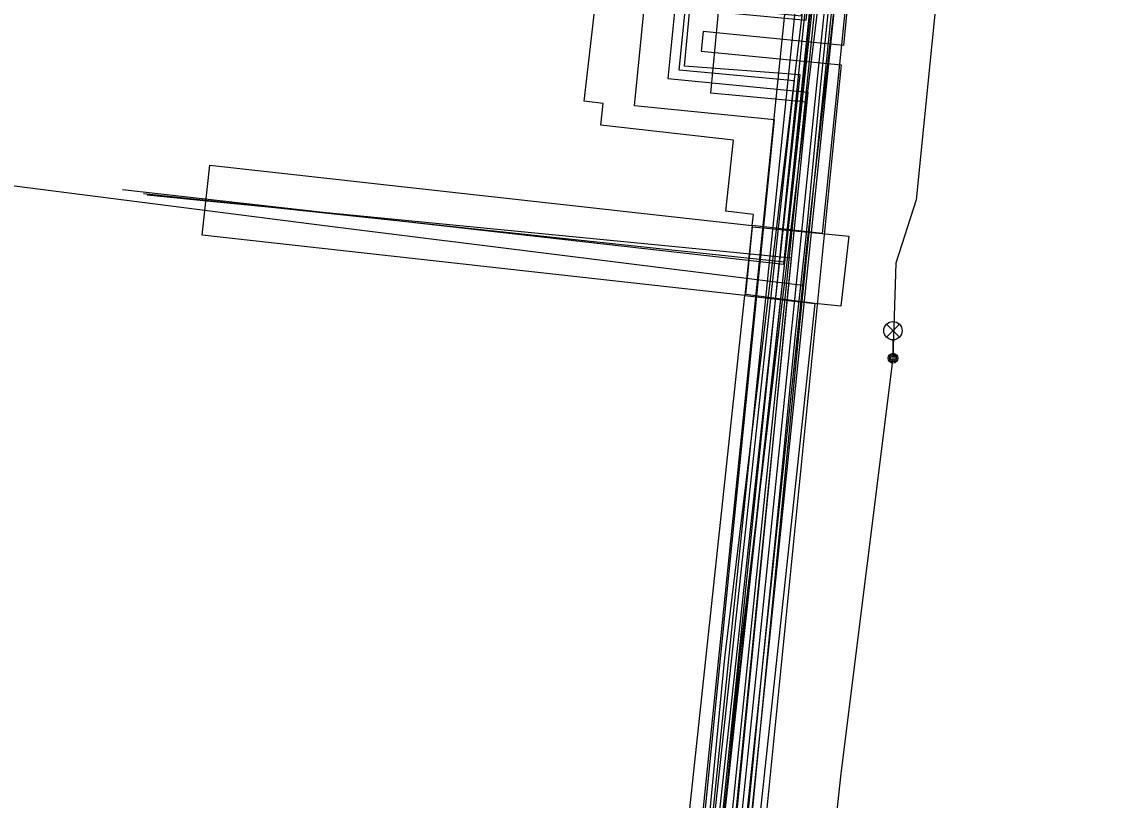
# Model space of a CAD drawing. Extents: x -595540 to -593988, y -1160850 to -1159202.
# Drawn here: x -594308.16 to -594263.57, y -1160103.91 to -1160072.06 of the extents above; entities that cross this region are included whole.
import ezdxf

# ---------------------------------------------------------------- set-up
doc = ezdxf.new("R2010")
doc.units = 0
for name, color, linetype in [('BVK-VODOVOD_trasa sítě', 7, 'Continuous'), ('BVK-VODOVOD_trasa zrušené sítě', 7, 'Continuous'), ('CETIN_kabel podzemní', 7, 'Continuous'), ('DSP-NN-TEPLARNY_kabel', 7, 'Continuous'), ('EON-NN_kabel', 7, 'Continuous'), ('EON-VN_kabel', 7, 'Continuous'), ('PODA_kabel optický', 7, 'Continuous'), ('QUANTCOM_kabel v kolektoru_kabelovodu', 7, 'Continuous'), ('TEPLARNY-ELEKTRO_kabel', 7, 'Continuous'), ('TEPLARNY-HORKOVODY_trasa sítě', 7, 'Continuous'), ('TEPLARNY-HORKOVODY_trasa sítě obvodem', 7, 'Continuous'), ('TEPLARNY-TEPLOVODY_trasa sítě', 7, 'Continuous'), ('TSB_kabel VO', 7, 'Continuous'), ('TSB_kolektor', 7, 'Continuous'), ('TSB_lampy VO', 7, 'Continuous')]:
    doc.layers.add(name, color=color, linetype=linetype)

msp = doc.modelspace()

# ---------------------------------------------------------------- linework, layer by layer
at = {"layer": 'BVK-VODOVOD_trasa sítě'}
msp.add_lwpolyline([(-594282.22, -1160142.42), (-594281.64, -1160136.47), (-594281.06, -1160130.59), (-594280.44, -1160124.71), (-594279.88, -1160118.72), (-594279.29, -1160112.76), (-594278.57, -1160105.82), (-594278.39, -1160104.04), (-594277.88, -1160098.86), (-594277.29, -1160092.93), (-594276.71, -1160087.03), (-594276.48, -1160084.72), (-594276.06, -1160080.86), (-594275.48, -1160074.89), (-594274.87, -1160068.94), (-594274.29, -1160062.99), (-594273.67, -1160057.03), (-594273.07, -1160051.07), (-594272.46, -1160045.11), (-594272.13, -1160041.43), (-594271.919, -1160038.964), (-594271.913, -1160038.899), (-594271.33, -1160032.21), (-594271.304, -1160031.85)], dxfattribs=at)
at = {"layer": 'BVK-VODOVOD_trasa zrušené sítě'}
msp.add_lwpolyline([(-594271.13, -1160032.71), (-594271.69, -1160038.88), (-594276.29, -1160084.04), (-594278.46, -1160106.32), (-594281.72, -1160138.21), (-594288.88, -1160202.87), (-594288.96, -1160203.44)], dxfattribs=at)
at = {"layer": 'CETIN_kabel podzemní'}
for points in [[(-594270.03, -1160028.93), (-594276.04, -1160081.29)], [(-594317.331, -1160077.645), (-594295.66, -1160080.41)], [(-594295.66, -1160080.41), (-594276.21, -1160082.84)], [(-594276.04, -1160081.29), (-594276.21, -1160082.84)], [(-594276.21, -1160082.84), (-594279.13, -1160110.5)]]:
    msp.add_lwpolyline(points, dxfattribs=at)
at = {"layer": 'DSP-NN-TEPLARNY_kabel'}
for points in [[(-594295.97, -1160255.318), (-594286.648, -1160169.484), (-594290.437, -1160169.027), (-594290.959, -1160168.976), (-594290.709, -1160166.783), (-594286.412, -1160167.291), (-594284.468, -1160149.424), (-594288.669, -1160148.902), (-594288.375, -1160146.818), (-594284.229, -1160147.32), (-594280.951, -1160116.816), (-594276.305, -1160074.237), (-594281.042, -1160073.871), (-594280.819, -1160071.543), (-594276.058, -1160072.001), (-594271.567, -1160030.512), (-594272.066, -1160030.463), (-594277.368, -1160029.953), (-594274.898, -1160009.552), (-594276.23, -1160009.387), (-594274.991, -1159999.506)], [(-594283.249, -1160116.46), (-594281.124, -1160116.689), (-594276.539, -1160074.472), (-594281.251, -1160074.035), (-594280.986, -1160071.341), (-594276.252, -1160071.821), (-594271.794, -1160030.716), (-594278.845, -1160030.006), (-594341.32, -1160022.149), (-594340.664, -1160016.495), (-594343.239, -1160016.186), (-594343.882, -1160021.827), (-594413.657, -1160013.304), (-594469.745, -1160006.777), (-594475.121, -1160046.669), (-594479.045, -1160087.473), (-594484.022, -1160086.945)], [(-594087.141, -1160131.465), (-594081.616, -1160132.079), (-594077.929, -1160098.007), (-594081.33, -1160097.638), (-594080.888, -1160093.562), (-594077.489, -1160093.931), (-594072.903, -1160051.451), (-594151.248, -1160042.664), (-594271.375, -1160030.557), (-594276.36, -1160076.505), (-594284.074, -1160147.539), (-594288.22, -1160147.049), (-594288.448, -1160148.755), (-594284.262, -1160149.285), (-594286.229, -1160167.438), (-594290.518, -1160166.974), (-594290.731, -1160168.788), (-594290.275, -1160168.836), (-594286.414, -1160169.302), (-594296.128, -1160258.71), (-594301.846, -1160311.412), (-594308.146, -1160310.714)]]:
    msp.add_lwpolyline(points, dxfattribs=at)
at = {"layer": 'EON-NN_kabel'}
for points in [[(-594282.317, -1160120.996), (-594281.753, -1160120.649), (-594281.394, -1160120.201), (-594281.324, -1160118.964), (-594280.982, -1160115.128), (-594280.318, -1160107.719), (-594279.388, -1160098.091), (-594278.442, -1160090.338), (-594277.59, -1160083.177), (-594276.016, -1160070.085), (-594274.711, -1160060.235), (-594273.592, -1160050.518), (-594272.9, -1160044.217), (-594272.152, -1160043.386)], [(-594282.263, -1160121.501), (-594281.359, -1160121.117), (-594280.806, -1160120.427), (-594280.726, -1160119.008), (-594280.384, -1160115.182), (-594279.72, -1160107.775), (-594278.792, -1160098.157), (-594277.846, -1160090.41), (-594276.994, -1160083.249), (-594275.42, -1160070.161), (-594274.115, -1160060.309), (-594272.996, -1160050.586), (-594272.33, -1160044.595), (-594271.712, -1160043.908)]]:
    msp.add_lwpolyline(points, dxfattribs=at)
at = {"layer": 'EON-VN_kabel'}
for points in [[(-594278.648, -1160116.622), (-594279.518, -1160116.533), (-594279.916, -1160116.492), (-594280.314, -1160116.451), (-594280.712, -1160116.411), (-594281.508, -1160116.329), (-594272.793, -1160031.413), (-594272.754, -1160031.031), (-594272.712, -1160030.63), (-594272.67, -1160030.216), (-594325.571, -1160023.302), (-594471.242, -1160005.68)], [(-594470.133, -1160006.664), (-594325.682, -1160024.094), (-594272.754, -1160031.031), (-594272.357, -1160031.083), (-594271.96, -1160031.135), (-594271.999, -1160031.517), (-594280.672, -1160116.014), (-594280.712, -1160116.411), (-594280.753, -1160116.807), (-594281.151, -1160116.766), (-594281.965, -1160124.755), (-594282.006, -1160125.164), (-594285.392, -1160158.399), (-594285.861, -1160162.602), (-594285.908, -1160163.022), (-594297.854, -1160269.994)], [(-594297.011, -1160270.069), (-594285.141, -1160163.214), (-594285.097, -1160162.813), (-594284.589, -1160158.24), (-594281.185, -1160124.963), (-594281.14, -1160124.518), (-594280.437, -1160117.644), (-594280.038, -1160117.685), (-594279.916, -1160116.492), (-594279.875, -1160116.095), (-594271.205, -1160031.621), (-594271.602, -1160031.569), (-594271.999, -1160031.517), (-594272.396, -1160031.465), (-594272.793, -1160031.413), (-594325.737, -1160024.49), (-594470.334, -1160007.043)], [(-594185.878, -1160038.605), (-594269.531, -1160030.626), (-594272.273, -1160030.268), (-594272.315, -1160030.682), (-594272.357, -1160031.083), (-594272.396, -1160031.465), (-594281.069, -1160115.973), (-594280.672, -1160116.014), (-594280.274, -1160116.055), (-594279.875, -1160116.095), (-594279.477, -1160116.136), (-594278.601, -1160116.226)], [(-594301.048, -1160313.903), (-594302.341, -1160313.736), (-594302.791, -1160313.678), (-594303.215, -1160313.623), (-594297.358, -1160270.118), (-594285.535, -1160163.116), (-594285.491, -1160162.714), (-594285.035, -1160158.592), (-594281.603, -1160125.099), (-594281.558, -1160124.661), (-594280.794, -1160117.205), (-594280.396, -1160117.246), (-594280.314, -1160116.451), (-594280.274, -1160116.055), (-594271.602, -1160031.569), (-594271.563, -1160031.188), (-594270.177, -1160031.369), (-594267.067, -1160031.667), (-594267.106, -1160032.072), (-594267.246, -1160033.539)], [(-594283.146, -1160159.642), (-594284.317, -1160159.512), (-594280.77, -1160124.827), (-594280.724, -1160124.376), (-594280.08, -1160118.083), (-594279.681, -1160118.124), (-594279.518, -1160116.533), (-594279.477, -1160116.136), (-594270.812, -1160031.709), (-594267.106, -1160032.072), (-594266.707, -1160032.111), (-594183.417, -1160040.258)]]:
    msp.add_lwpolyline(points, dxfattribs=at)
at = {"layer": 'PODA_kabel optický'}
for points in [[(-594276.94, -1160081.899), (-594271.522, -1160029.628)], [(-594276.94, -1160081.899), (-594303.178, -1160079.108)], [(-594276.94, -1160081.899), (-594290.463, -1160204.659)]]:
    msp.add_lwpolyline(points, dxfattribs=at)
at = {"layer": 'QUANTCOM_kabel v kolektoru_kabelovodu'}
msp.add_lwpolyline([(-594271.636, -1160029.742), (-594276.982, -1160081.992), (-594304.04, -1160078.94)], dxfattribs=at)
at = {"layer": 'TEPLARNY-ELEKTRO_kabel'}
for points in [[(-594295.97, -1160255.318), (-594286.648, -1160169.484), (-594290.437, -1160169.027), (-594290.959, -1160168.976), (-594290.709, -1160166.783), (-594286.412, -1160167.291), (-594284.468, -1160149.424), (-594288.669, -1160148.902), (-594288.375, -1160146.818), (-594284.229, -1160147.32), (-594280.951, -1160116.816), (-594276.305, -1160074.237), (-594281.042, -1160073.871), (-594280.819, -1160071.543), (-594276.058, -1160072.001), (-594271.567, -1160030.512), (-594272.066, -1160030.463), (-594277.368, -1160029.953), (-594274.898, -1160009.552), (-594276.23, -1160009.387), (-594274.991, -1159999.506)], [(-594283.249, -1160116.46), (-594281.124, -1160116.689), (-594276.539, -1160074.472), (-594281.251, -1160074.035), (-594280.986, -1160071.341), (-594276.252, -1160071.821), (-594271.794, -1160030.716), (-594278.845, -1160030.006), (-594341.32, -1160022.149), (-594340.664, -1160016.495), (-594343.239, -1160016.186), (-594343.882, -1160021.827), (-594413.657, -1160013.304), (-594469.745, -1160006.777), (-594475.121, -1160046.669), (-594479.045, -1160087.473), (-594484.022, -1160086.945)], [(-594087.141, -1160131.465), (-594081.616, -1160132.079), (-594077.929, -1160098.007), (-594081.33, -1160097.638), (-594080.888, -1160093.562), (-594077.489, -1160093.931), (-594072.903, -1160051.451), (-594151.248, -1160042.664), (-594271.375, -1160030.557), (-594276.36, -1160076.505), (-594284.074, -1160147.539), (-594288.22, -1160147.049), (-594288.448, -1160148.755), (-594284.262, -1160149.285), (-594286.229, -1160167.438), (-594290.518, -1160166.974), (-594290.731, -1160168.788), (-594290.275, -1160168.836), (-594286.414, -1160169.302), (-594296.128, -1160258.71), (-594301.846, -1160311.412), (-594308.146, -1160310.714)]]:
    msp.add_lwpolyline(points, dxfattribs=at)
at = {"layer": 'TEPLARNY-HORKOVODY_trasa sítě'}
msp.add_line((-594275.989, -1160074.948), (-594279.506, -1160110.028), dxfattribs=at)
msp.add_lwpolyline([(-594275.655, -1160071.664), (-594281.394, -1160071.093), (-594281.721, -1160074.377), (-594275.989, -1160074.948)], dxfattribs=at)
at = {"layer": 'TEPLARNY-HORKOVODY_trasa sítě obvodem'}
for p, q in [((-594270.339, -1160030.966), (-594274.535, -1160073.032)), ((-594274.621, -1160073.828), (-594278.263, -1160110.153)), ((-594280.625, -1160108.659), (-594277.358, -1160076.068))]:
    msp.add_line(p, q, dxfattribs=at)
for points in [[(-594277.358, -1160076.068), (-594283.089, -1160075.497), (-594282.514, -1160069.725), (-594276.775, -1160070.297)], [(-594274.535, -1160073.032), (-594280.274, -1160072.46), (-594280.353, -1160073.257), (-594274.621, -1160073.828)]]:
    msp.add_lwpolyline(points, dxfattribs=at)
at = {"layer": 'TEPLARNY-TEPLOVODY_trasa sítě'}
for p, q in [((-594300.311, -1160079.423), (-594303.029, -1160079.157)), ((-594276.663, -1160081.733), (-594300.316, -1160079.422))]:
    msp.add_line(p, q, dxfattribs=at)
for points in [[(-594276.663, -1160081.733), (-594276.018, -1160075.357), (-594279.963, -1160074.977), (-594279.581, -1160070.925), (-594275.588, -1160071.32), (-594273.513, -1160050.616), (-594271.398, -1160029.508)], [(-594279.65, -1160112.208), (-594278.644, -1160101.947), (-594276.926, -1160084.412), (-594276.663, -1160081.733)]]:
    msp.add_lwpolyline(points, dxfattribs=at)
at = {"layer": 'TSB_kabel VO'}
msp.add_lwpolyline([(-594270.25, -1160066.294), (-594271.55, -1160079.352), (-594272.394, -1160081.943), (-594272.507, -1160085.826), (-594274.646, -1160102.822), (-594276.115, -1160116.533), (-594275.66, -1160113.52), (-594275.873, -1160116.556), (-594276.115, -1160116.533), (-594277.19, -1160125.915), (-594277.097, -1160126.532), (-594276.867, -1160129.194), (-594277.114, -1160130.483), (-594277.927, -1160136.645), (-594277.695, -1160138.145), (-594277.302, -1160138.244)], dxfattribs=at)
at = {"layer": 'TSB_kolektor'}
for points in [[(-594270.52, -1160032.983), (-594270.952, -1160037.206), (-594269.865, -1160037.327), (-594270.185, -1160040.189), (-594271.245, -1160040.071), (-594275.404, -1160080.719), (-594278.266, -1160080.4), (-594278.219, -1160079.942), (-594279.351, -1160079.815), (-594279.038, -1160076.899), (-594284.463, -1160076.295), (-594284.362, -1160075.4), (-594285.138, -1160075.313), (-594284.807, -1160072.362), (-594284.477, -1160069.41), (-594283.701, -1160069.497), (-594283.601, -1160068.603), (-594278.164, -1160069.211), (-594277.838, -1160066.3), (-594276.835, -1160066.412), (-594273.383, -1160032.67)], [(-594278.566, -1160083.264), (-594300.785, -1160080.789), (-594300.466, -1160077.927), (-594278.266, -1160080.4)], [(-594278.258, -1160080.453), (-594275.404, -1160080.719), (-594274.317, -1160080.84), (-594274.637, -1160083.702), (-594275.704, -1160083.583), (-594278.521, -1160083.215)], [(-594275.704, -1160083.583), (-594278.441, -1160109.11), (-594281.283, -1160108.595), (-594278.566, -1160083.264)]]:
    msp.add_lwpolyline(points, close=True, dxfattribs=at)
at = {"layer": 'TSB_lampy VO'}
for p, q in [((-594272.772, -1160084.966), (-594272.242, -1160084.436)), ((-594272.772, -1160084.436), (-594272.242, -1160084.966)), ((-594272.772, -1160084.966), (-594272.242, -1160084.436)), ((-594272.772, -1160084.436), (-594272.242, -1160084.966)), ((-594272.507, -1160085.076), (-594272.507, -1160085.826)), ((-594272.507, -1160085.076), (-594272.507, -1160085.826))]:
    msp.add_line(p, q, dxfattribs=at)
for centre, radius in [((-594272.507, -1160084.701), 0.375), ((-594272.507, -1160084.701), 0.375), ((-594272.507, -1160085.826), 0.2), ((-594272.507, -1160085.826), 0.2), ((-594272.507, -1160085.826), 0.145), ((-594272.507, -1160085.826), 0.145), ((-594272.507, -1160085.826), 0.0876), ((-594272.507, -1160085.826), 0.0876)]:
    msp.add_circle(centre, radius, dxfattribs=at)

doc.saveas('drawing.dxf')
